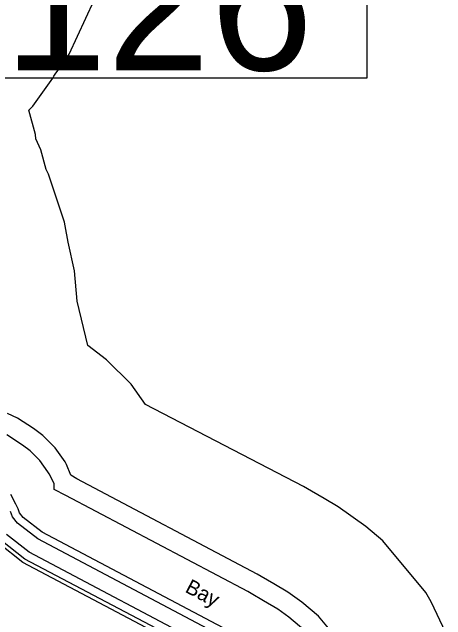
# Model space of a CAD drawing. Extents: x 2532689 to 2764727, y 536648 to 732970.
# Drawn here: x 2714336 to 2718715, y 623462 to 629600 of the extents above; entities that cross this region are included whole.
import ezdxf

# ---------------------------------------------------------------- set-up
doc = ezdxf.new("R2010")
doc.units = 0
for name, color, linetype in [('Exist Hydrographic Bay Label', 7, 'Continuous'), ('Exist Hydrographic Buffer Line', 7, 'Continuous'), ('Exist Hydrographic River Shore', 7, 'Continuous'), ('Exist Road Secondary Structure Standard Bridge Number Label', 7, 'Continuous')]:
    doc.layers.add(name, color=color, linetype=linetype)

msp = doc.modelspace()

# ---------------------------------------------------------------- linework, layer by layer
at = {"layer": 'Exist Hydrographic Buffer Line'}
for points in [[(2718715, 623329.2), (2718567.6, 623645.2), (2718514.3, 623737.1), (2718077.3, 624260.3), (2717907.3, 624404.4), (2717629.3, 624602.1), (2717484.9, 624687.2), (2717358.8, 624761.6), (2717276.6, 624807.4), (2715681.1, 625636.2), (2715536.5, 625842.4), (2715290.1, 626088.9), (2715100.8, 626231.5), (2714992.5, 626680), (2714966.3, 626987.3), (2714902.3, 627276.6), (2714870.7, 627440.1), (2714863.3, 627478.6), (2714703.8, 627962.6), (2714680.2, 628011.7), (2714627.1, 628211), (2714576.5, 628319), (2714572, 628364.2), (2714506.3, 628609.9), (2714545.5, 628649.1), (2714745.4, 628934.7), (2714755.5, 628952.3), (2714772.1, 628973.6), (2714856.6, 629091.4), (2714912.5, 629175.8), (2715165.8, 629720)], [(2717649.2, 623236), (2717430.4, 623497.6), (2717260.4, 623641.8), (2717121.4, 623740.6), (2716976.8, 623825.8), (2716850.7, 623900.3), (2716809.7, 623923.3), (2714988.8, 624884.9), (2714929.8, 624924.6), (2714884.9, 625031.5), (2714870.5, 625056.8), (2714770.7, 625199.7), (2714647.4, 625322.9), (2714551.2, 625394.1), (2714390.3, 625499.3), (2714290.8, 625545.2)], [(2717301.2, 623345.1), (2717131, 623489.3), (2717019.9, 623568.4), (2716875.3, 623653.6), (2716749.2, 623728), (2716716.4, 623746.3), (2714879.5, 624716.4), (2714761.4, 624777.6), (2714761, 624806.7), (2714760.8, 624840), (2714708.9, 624936.5), (2714697.2, 624956.8), (2714617.3, 625071.1), (2714518.8, 625169.6), (2714442.2, 625226.7), (2714281, 625331.8)], [(2716525.7, 623349.1), (2714639.4, 624345.8), (2714447.9, 624495.8), (2714410.2, 624541.4), (2714395.4, 624582), (2714373.3, 624631.2), (2714321.4, 624727.7)], [(2716484.9, 623280.2), (2714595.5, 624278.4), (2714391.9, 624438), (2714339.6, 624501), (2714320.2, 624554.9)], [(2716403.7, 623142.4), (2714508.2, 624143.6), (2714279.6, 624322.7)], [(2716362.9, 623073.4), (2714464.3, 624076.2), (2714223.6, 624265)]]:
    msp.add_lwpolyline(points, dxfattribs=at)
at = {"layer": 'Exist Hydrographic River Shore'}
msp.add_lwpolyline([(2716469.1, 622964.3), (2716342.6, 623039), (2714442.6, 624042.5), (2714195.7, 624236.1), (2714092.5, 624360.1), (2714056.7, 624460.4), (2714004.6, 624556.8), (2713843.6, 624662), (2713573.6, 624798.7), (2713442.3, 624909.2)], dxfattribs=at)
at = {"layer": 'Exist Road Secondary Structure Standard Bridge Number Label'}
msp.add_lwpolyline([(2714202.1, 630471), (2717918, 630471), (2717918, 628934.6), (2714202.1, 628934.6)], close=True, dxfattribs=at)

# ---------------------------------------------------------------- texts
at = {"layer": 'Exist Hydrographic Bay Label'}
msp.add_text('Bay', height=150, rotation=332.14682, dxfattribs=at).set_placement((2716072.7, 623747.6))
at = {"layer": 'Exist Road Secondary Structure Standard Bridge Number Label'}
msp.add_text('126', height=1400, dxfattribs=at).set_placement((2714252.3, 629013.7))

doc.saveas('drawing.dxf')
